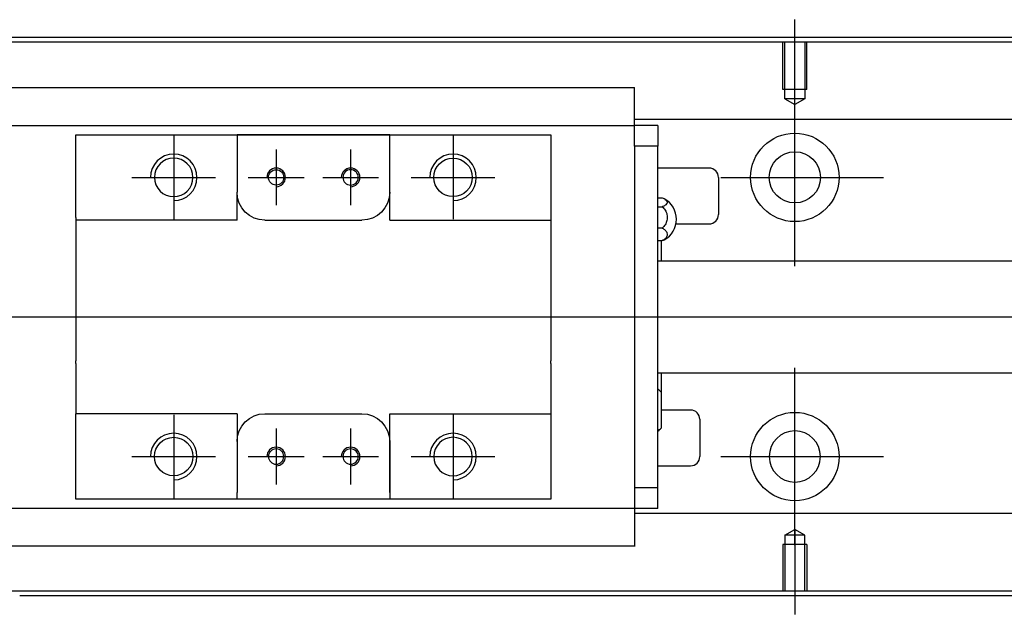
# Model space of a CAD drawing. Header units: millimetres. Extents: x -212 to 3135, y -1694 to 860.
# Tile 443 of 565: x 1071 to 1177, y -1035 to -971. Entities that reach past the tile are written whole.
import ezdxf
from ezdxf.lldxf.tags import DXFTag

# ---------------------------------------------------------------- set-up
doc = ezdxf.new("R2010")
doc.units = ezdxf.units.MM
doc.layers.get('0').update_dxf_attribs({"linetype": 'CONTINUOUS'})
tags = doc.linetypes.add('DASHED', pattern=[25.72, 12.86, -12.86]).pattern_tags.tags
tags[6:7] = [DXFTag(74, 4), DXFTag(75, 0), DXFTag(340, '0'), DXFTag(46, 0.0), DXFTag(50, 0.0), DXFTag(44, 0.0), DXFTag(45, 0.0)]
tags[4:5] = [DXFTag(74, 4), DXFTag(75, 0), DXFTag(340, '0'), DXFTag(46, 0.0), DXFTag(50, 0.0), DXFTag(44, 0.0), DXFTag(45, 0.0)]

msp = doc.modelspace()

# ---------------------------------------------------------------- linework, layer by layer
for p, q in [((1154.43, -980.36), (1154.43, -971.24)), ((1154.43, -997.72), (1154.43, -978.67)), ((1087.72, -983.69), (1087.72, -992.69)), ((1117.72, -983.69), (1117.72, -992.69)), ((1098.72, -985.19), (1098.72, -991.19)), ((1106.72, -985.19), (1106.72, -991.19)), ((1083.22, -988.19), (1092.22, -988.19)), ((1095.72, -988.19), (1101.72, -988.19)), ((1103.72, -988.19), (1109.72, -988.19)), ((1113.22, -988.19), (1122.22, -988.19)), ((1146.48, -988.19), (1163.95, -988.19)), ((940.43, -1003.19), (1078.86, -1003.19)), ((1078.86, -1003.19), (1420.43, -1003.19)), ((1154.43, -1027.72), (1154.43, -1008.67)), ((1087.72, -1013.69), (1087.72, -1022.69)), ((1117.72, -1013.69), (1117.72, -1022.69)), ((1098.72, -1015.19), (1098.72, -1021.19)), ((1106.72, -1015.19), (1106.72, -1021.19)), ((1083.22, -1018.19), (1092.22, -1018.19)), ((1095.72, -1018.19), (1101.72, -1018.19)), ((1103.72, -1018.19), (1109.72, -1018.19)), ((1113.22, -1018.19), (1122.22, -1018.19)), ((1146.48, -1018.19), (1163.95, -1018.19)), ((1154.43, -1026.02), (1154.43, -1035.15))]:
    msp.add_line(p, q)
at = {"linetype": 'Continuous'}
for p, q in [((1086.56, -973.15), (1004.43, -973.15)), ((1086.43, -973.65), (1004.43, -973.65)), ((1404.43, -973.65), (1086.43, -973.65)), ((1404.43, -973.15), (1086.56, -973.15)), ((1137.22, -978.58), (1068.22, -978.58)), ((1137.22, -978.58), (1137.22, -978.54)), ((1137.22, -978.71), (1137.22, -978.58)), ((1137.22, -982.29), (1137.22, -978.71)), ((1404.43, -981.97), (1137.22, -981.97)), ((1137.22, -982.62), (1137.22, -982.29)), ((1068.22, -982.62), (1137.22, -982.62)), ((1139.72, -982.62), (1137.22, -982.62)), ((1137.22, -983.62), (1137.22, -982.62)), ((1139.72, -982.62), (1139.72, -984.82)), ((1077.22, -984.62), (1077.22, -983.62)), ((1094.52, -983.62), (1094.52, -984.32)), ((1110.92, -983.62), (1094.52, -983.62)), ((1094.52, -984.32), (1094.52, -989.79)), ((1094.61, -983.62), (1110.83, -983.62)), ((1110.92, -984.32), (1110.92, -983.62)), ((1110.92, -992.79), (1110.92, -984.32)), ((1110.92, -989.79), (1110.92, -984.32)), ((1128.22, -983.62), (1128.22, -984.62)), ((1137.22, -984.82), (1137.22, -983.62)), ((1077.22, -992.49), (1077.22, -984.62)), ((1128.22, -984.62), (1128.22, -992.49)), ((1139.72, -984.82), (1137.22, -984.82)), ((1137.22, -984.82), (1137.22, -985.3)), ((1137.22, -984.86), (1137.22, -985.3)), ((1137.22, -985.3), (1137.22, -1021.09)), ((1139.72, -1021.57), (1139.72, -984.82)), ((1145.22, -987.19), (1139.72, -987.19)), ((1146.22, -988.19), (1146.22, -992.19)), ((1094.52, -992.79), (1094.52, -989.8)), ((1139.72, -990.4), (1140.18, -990.4)), ((1139.72, -991.34), (1140.18, -991.34)), ((1077.22, -992.49), (1077.22, -998.19)), ((1097.52, -992.79), (1107.92, -992.79)), ((1110.92, -992.79), (1128.22, -992.79)), ((1128.22, -992.49), (1128.22, -998.19)), ((1140.18, -993.64), (1139.72, -993.64)), ((1141.67, -993.19), (1145.22, -993.19)), ((1139.72, -994.99), (1140.18, -994.99)), ((1140.07, -994.99), (1140.07, -997.19)), ((1077.22, -998.19), (1077.22, -998.49)), ((1128.22, -998.19), (1128.22, -998.49)), ((1404.43, -997.19), (1139.72, -997.19)), ((1077.22, -998.49), (1077.22, -1007.89)), ((1128.22, -998.49), (1128.22, -1007.89)), ((1077.22, -1008.19), (1077.22, -1007.89)), ((1077.22, -1008.19), (1077.22, -1013.59)), ((1128.22, -1008.19), (1128.22, -1007.89)), ((1128.22, -1008.19), (1128.22, -1013.59)), ((1139.72, -1009.19), (1404.43, -1009.19)), ((1140.07, -1009.19), (1140.07, -1011.28)), ((1140.07, -1011.28), (1140.07, -1015.13)), ((1077.22, -1013.89), (1077.22, -1013.59)), ((1094.52, -1013.59), (1077.22, -1013.59)), ((1077.22, -1021.77), (1077.22, -1013.89)), ((1094.52, -1013.59), (1094.52, -1016.59)), ((1097.52, -1013.59), (1107.92, -1013.59)), ((1110.92, -1022.07), (1110.92, -1013.59)), ((1128.22, -1013.59), (1128.22, -1021.77)), ((1143.22, -1013.19), (1140.07, -1013.19)), ((1144.22, -1014.19), (1144.22, -1018.19)), ((1094.52, -1016.59), (1094.52, -1022.07)), ((1110.92, -1016.59), (1110.92, -1022.07)), ((1139.72, -1019.19), (1143.22, -1019.19)), ((1137.22, -1021.09), (1137.22, -1021.57)), ((1137.22, -1021.09), (1137.22, -1021.52)), ((1077.22, -1022.77), (1077.22, -1021.77)), ((1094.52, -1022.77), (1094.52, -1022.07)), ((1110.92, -1022.07), (1110.92, -1022.77)), ((1128.22, -1021.77), (1128.22, -1022.77)), ((1137.22, -1021.57), (1137.22, -1022.77)), ((1139.72, -1021.57), (1137.22, -1021.57)), ((1139.72, -1023.77), (1139.72, -1021.57)), ((1110.92, -1022.77), (1094.52, -1022.77)), ((1110.83, -1022.77), (1094.61, -1022.77)), ((1128.22, -1022.77), (1119.57, -1022.77)), ((1137.22, -1022.77), (1137.22, -1023.77)), ((1137.22, -1023.77), (1068.22, -1023.77)), ((1137.22, -1023.77), (1137.22, -1024.1)), ((1139.72, -1023.77), (1137.22, -1023.77)), ((1137.22, -1024.1), (1137.22, -1027.67)), ((1404.43, -1024.32), (1137.22, -1024.32)), ((1068.22, -1027.8), (1137.22, -1027.8)), ((1137.22, -1027.67), (1137.22, -1027.8)), ((1137.22, -1027.8), (1137.22, -1027.85)), ((1071.31, -1032.65), (1004.43, -1032.65)), ((1404.43, -1033.15), (1071.18, -1033.15)), ((1404.43, -1032.65), (1071.31, -1032.65))]:
    msp.add_line(p, q, dxfattribs=at)
at = {"linetype": 'DASHED', "ltscale": 0.1}
for p, q in [((1153.13, -978.74), (1153.13, -973.74)), ((1153.35, -979.74), (1153.35, -973.74)), ((1155.5, -973.74), (1155.5, -979.74)), ((1155.73, -978.74), (1155.73, -973.74)), ((1155.73, -978.74), (1153.13, -978.74)), ((1155.5, -979.74), (1153.35, -979.74)), ((1153.35, -979.74), (1154.43, -980.36)), ((1155.5, -979.74), (1154.43, -980.36)), ((1153.35, -1026.65), (1154.43, -1026.02)), ((1153.35, -1026.65), (1153.35, -1032.65)), ((1155.5, -1026.65), (1153.35, -1026.65)), ((1155.5, -1026.65), (1154.43, -1026.02)), ((1155.5, -1032.65), (1155.5, -1026.65)), ((1155.73, -1027.65), (1153.13, -1027.65)), ((1153.13, -1027.65), (1153.13, -1032.65)), ((1155.73, -1027.65), (1155.73, -1032.65))]:
    msp.add_line(p, q, dxfattribs=at)
at = {"linetype": 'DASHED'}
for p, q in [((1137.22, -982.72), (1137.22, -982.72)), ((1137.22, -1023.67), (1137.22, -1023.67))]:
    msp.add_line(p, q, dxfattribs=at)
at = {"linetype": 'Continuous'}
for centre, radius in [((1154.43, -988.19), 4.75), ((1154.43, -988.19), 2.75), ((1117.72, -988.19), 2.07), ((1098.72, -988.19), 0.825), ((1154.43, -1018.19), 4.75), ((1087.72, -1018.19), 2.07)]:
    msp.add_circle(centre, radius, dxfattribs=at)
at = {"linetype": 'Continuous', "extrusion": (0, 0, -1)}
for centre, radius in [((-1087.72, -988.19), 2.07), ((-1106.72, -988.19), 0.825), ((-1117.72, -1018.19), 2.07), ((-1154.43, -1018.19), 2.75), ((-1098.72, -1018.19), 0.825), ((-1106.72, -1018.19), 0.825)]:
    msp.add_circle(centre, radius, dxfattribs=at)
for centre, radius in [((1087.72, -988.19), 2.5), ((1117.72, -988.19), 2.5), ((1098.72, -988.19), 1), ((1106.72, -988.19), 1), ((1087.72, -1018.19), 2.5), ((1117.72, -1018.19), 2.5), ((1098.72, -1018.19), 1), ((1106.72, -1018.19), 1)]:
    msp.add_arc(centre, radius, 270, 180)
at = {"linetype": 'Continuous'}
for centre, radius, start, end in [((1145.22, -988.19), 1, 0, 90), ((1139.22, -992.69), 2.5, 0, 61.7734), ((1139.22, -992.69), 2.5, 298.2701, 0), ((1145.22, -992.19), 1, 270, 0), ((1137.93, -1013.16), 2.85, 41.3431, 51.1006), ((1143.22, -1014.19), 1, 0, 90), ((1137.93, -1013.24), 2.85, 308.8994, 318.6569), ((1143.22, -1018.19), 1, 270, 0)]:
    msp.add_arc(centre, radius, start, end, dxfattribs=at)
at = {"linetype": 'Continuous', "extrusion": (0, 0, -1)}
for centre, start, end in [((-1097.52, -989.79), 270, 359.96), ((-1107.92, -989.79), 180, 270), ((-1097.52, -1016.59), 0, 90), ((-1107.92, -1016.59), 90, 180)]:
    msp.add_arc(centre, 3, start, end, dxfattribs=at)
at = {"linetype": 'Continuous'}
for points, degree in [([(1077.22, -983.62), (1094.52, -983.62)], 1), ([(1110.92, -983.62), (1128.22, -983.62)], 1), ([(1094.52, -992.79), (1077.22, -992.79)], 1), ([(1140.18, -994.99), (1140.27, -994.96), (1140.35, -994.93), (1140.42, -994.89)], 3), ([(1110.92, -1013.59), (1128.22, -1013.59)], 1), ([(1094.52, -1022.77), (1077.22, -1022.77)], 1), ([(1128.22, -1022.77), (1110.92, -1022.77)], 1)]:
    msp.add_open_spline(points, degree=degree, dxfattribs=at)
msp.add_rational_spline([(1094.52, -989.8), (1094.52, -989.79), (1094.52, -989.79)], [0.500000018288, 0.499999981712, 0.500000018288], degree=2, dxfattribs=at)
for points in [[(1140.18, -990.4), (1140.31, -990.44), (1140.42, -990.49), (1140.6, -990.61), (1140.66, -990.68), (1140.73, -990.81), (1140.73, -990.88), (1140.69, -991.02), (1140.64, -991.08), (1140.48, -991.21), (1140.38, -991.26), (1140.23, -991.32), (1140.21, -991.33), (1140.18, -991.34)], [(1140.18, -991.34), (1140.31, -991.45), (1140.42, -991.58), (1140.6, -991.86), (1140.66, -992.02), (1140.73, -992.35), (1140.73, -992.52), (1140.69, -992.85), (1140.64, -993.02), (1140.48, -993.31), (1140.38, -993.45), (1140.23, -993.59), (1140.21, -993.61), (1140.18, -993.64)], [(1140.18, -993.64), (1140.31, -993.7), (1140.42, -993.78), (1140.6, -993.94), (1140.66, -994.04), (1140.73, -994.23), (1140.73, -994.33), (1140.69, -994.53), (1140.64, -994.62), (1140.48, -994.8), (1140.38, -994.88), (1140.23, -994.96), (1140.21, -994.98), (1140.18, -994.99)]]:
    msp.add_open_spline(points, degree=3, knots=[0, 0, 0, 0, 0.192078, 0.192078, 0.384156, 0.384156, 0.576234, 0.576234, 0.768312, 0.768312, 0.960389, 0.960389, 1, 1, 1, 1], dxfattribs=at)

doc.saveas('drawing.dxf')
